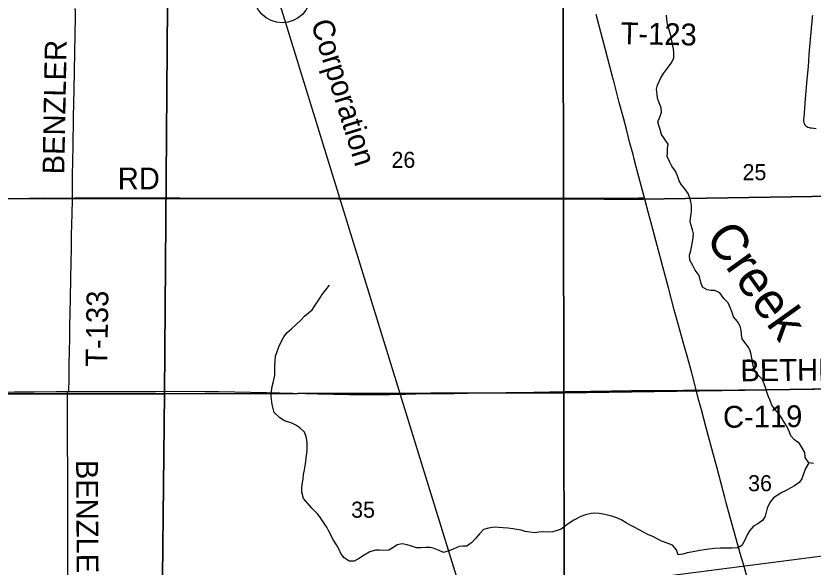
# Model space of a CAD drawing. Extents: x 1584893 to 1934202, y 663575 to 1091909.
# Drawn here: x 1795936 to 1806914, y 902888 to 910478 of the extents above; entities that cross this region are included whole.
import ezdxf

# ---------------------------------------------------------------- set-up
doc = ezdxf.new("R2010")
doc.units = 0
for name, color, linetype in [('GM_X_County_Road', 7, 'Continuous'), ('GM_X_County_Road_Text', 7, 'Continuous'), ('GM_X_Minor_River', 7, 'Continuous'), ('GM_X_Minor_River_Text', 7, 'Continuous'), ('GM_X_Rail_Line', 7, 'Continuous'), ('GM_X_Rail_Line_Text', 7, 'Continuous'), ('GM_X_Section', 7, 'Continuous'), ('GM_X_Section_Text', 7, 'Continuous'), ('GM_X_State_Location', 7, 'Continuous'), ('GM_X_State_Route', 7, 'Continuous'), ('GM_X_Township', 7, 'Continuous'), ('GM_X_Township_Road', 7, 'Continuous'), ('GM_X_Township_Road_Text', 7, 'Continuous'), ('GM_X_Unincorporated', 7, 'Continuous')]:
    doc.layers.add(name, color=color, linetype=linetype)

msp = doc.modelspace()

# ---------------------------------------------------------------- linework, layer by layer
at = {"layer": 'GM_X_County_Road'}
for points in [[(1805306, 905328), (1805423, 905325), (1805887, 905329), (1806103, 905330), (1806475, 905334), (1806935, 905340), (1807215, 905343), (1807395, 905345), (1807592, 905347), (1807760, 905349), (1808118, 905355), (1808513, 905360), (1808541, 905360), (1808601, 905360), (1808606, 905360)], [(1792749, 905296), (1792816, 905297), (1793311, 905297), (1793611, 905298), (1793963, 905297), (1794422, 905296), (1795056, 905295), (1795270, 905295), (1795589, 905297), (1795914, 905303), (1796186, 905303), (1796495, 905307), (1796649, 905308)], [(1796694, 901758), (1796686, 901762), (1796674, 901774), (1796665, 901789), (1796659, 901806), (1796657, 901823), (1796657, 901857), (1796659, 901955), (1796660, 902119), (1796657, 902366), (1796654, 902661), (1796652, 902875), (1796651, 903236), (1796649, 903811), (1796649, 904222), (1796647, 904600), (1796644, 904978), (1796645, 905192), (1796648, 905274), (1796649, 905308)], [(1796649, 905308), (1796664, 905308)], [(1796664, 905308), (1796981, 905308), (1797862, 905307), (1798026, 905309), (1798535, 905306), (1798732, 905304), (1799388, 905292), (1799749, 905284), (1800093, 905276), (1800523, 905266), (1800777, 905263), (1800958, 905263), (1801079, 905265), (1801199, 905269), (1801302, 905270), (1801444, 905272), (1801969, 905279), (1802362, 905286), (1802686, 905294), (1803068, 905299), (1803505, 905308), (1803849, 905311), (1804411, 905318), (1804856, 905322), (1805131, 905326), (1805275, 905328), (1805306, 905328)]]:
    msp.add_lwpolyline(points, dxfattribs=at)
at = {"layer": 'GM_X_Minor_River'}
for points in [[(1804827, 909153), (1804821, 909213), (1804794, 909282), (1804773, 909346), (1804766, 909397), (1804759, 909469), (1804772, 909523), (1804813, 909617), (1804853, 909686), (1804908, 909758), (1804959, 909829), (1804998, 909899), (1804995, 909973), (1804990, 910026), (1804979, 910084), (1804968, 910134), (1804955, 910207), (1804930, 910289), (1804909, 910360), (1804898, 910432), (1804897, 910488)], [(1806920, 904313), (1806856, 904326), (1806803, 904397), (1806800, 904465), (1806770, 904522), (1806729, 904591), (1806658, 904642), (1806607, 904697), (1806587, 904747), (1806556, 904820), (1806517, 904885), (1806482, 904937), (1806445, 904992), (1806386, 905061), (1806348, 905120), (1806321, 905181), (1806298, 905233), (1806279, 905298), (1806258, 905360), (1806240, 905414), (1806211, 905477), (1806142, 905546), (1806101, 905615), (1806086, 905676), (1806075, 905744), (1806062, 905814), (1806047, 905867), (1806025, 905917), (1805976, 905980), (1805939, 906031), (1805930, 906089), (1805925, 906149), (1805911, 906208), (1805874, 906268), (1805817, 906334), (1805800, 906392), (1805773, 906465), (1805744, 906527), (1805684, 906588), (1805630, 906667), (1805562, 906698), (1805508, 906699), (1805456, 906708), (1805392, 906741), (1805371, 906795), (1805359, 906846), (1805346, 906904), (1805291, 906979), (1805260, 907042), (1805217, 907115), (1805214, 907183), (1805229, 907247), (1805244, 907315), (1805255, 907367), (1805262, 907425), (1805265, 907479), (1805255, 907531), (1805234, 907594), (1805221, 907652), (1805228, 907720), (1805239, 907785), (1805240, 907867), (1805231, 907923), (1805216, 907973), (1805193, 908032), (1805146, 908097), (1805100, 908152), (1805071, 908206), (1805046, 908275), (1805021, 908341), (1804970, 908410), (1804939, 908463), (1804906, 908544), (1804907, 908602), (1804911, 908654), (1804916, 908714), (1804867, 908787), (1804826, 908846), (1804807, 908914), (1804788, 908971), (1804776, 909021), (1804806, 909097), (1804827, 909153)], [(1800942, 903123), (1800886, 903122), (1800810, 903099), (1800733, 903052), (1800668, 903012), (1800593, 902971), (1800525, 902970), (1800456, 903015), (1800412, 903076), (1800385, 903129), (1800350, 903196), (1800301, 903271), (1800276, 903325), (1800247, 903384), (1800217, 903440), (1800178, 903499), (1800131, 903566), (1800094, 903619), (1800013, 903700), (1799959, 903757), (1799894, 903832), (1799872, 903919), (1799872, 903971), (1799877, 904027), (1799890, 904099), (1799897, 904161), (1799908, 904229), (1799917, 904283), (1799928, 904341), (1799935, 904397), (1799942, 904448), (1799948, 904506), (1799946, 904584), (1799940, 904636), (1799933, 904686), (1799910, 904747), (1799847, 904808), (1799791, 904843), (1799735, 904870), (1799634, 904903), (1799568, 904944), (1799491, 905016), (1799478, 905070), (1799466, 905125), (1799452, 905237), (1799457, 905309), (1799466, 905375), (1799483, 905443), (1799499, 905529), (1799501, 905666), (1799506, 905724), (1799511, 905792), (1799532, 905858), (1799555, 905922), (1799584, 905982), (1799627, 906061), (1799672, 906117), (1799733, 906168), (1799796, 906228), (1799861, 906289), (1799910, 906342), (1799965, 906390), (1800015, 906431), (1800056, 906497), (1800108, 906568), (1800155, 906640), (1800204, 906706), (1800255, 906769)], [(1806856, 904326), (1806808, 904245), (1806779, 904159), (1806758, 904105), (1806721, 904053), (1806656, 904006), (1806606, 903979), (1806533, 903939), (1806483, 903914), (1806420, 903875), (1806367, 903841), (1806316, 903778), (1806283, 903700), (1806266, 903644), (1806253, 903588), (1806222, 903534), (1806155, 903485), (1806095, 903450), (1806040, 903386), (1806007, 903331), (1805976, 903257), (1805932, 903187), (1805878, 903154), (1805799, 903149), (1805727, 903150), (1805635, 903147), (1805557, 903142), (1805478, 903133), (1805414, 903126), (1805354, 903117), (1805287, 903104), (1805237, 903095), (1805179, 903083), (1805118, 903066), (1805058, 903055), (1805033, 903124), (1804978, 903189), (1804904, 903216), (1804826, 903247), (1804775, 903274), (1804709, 903307), (1804649, 903334), (1804580, 903369), (1804518, 903402), (1804460, 903431), (1804406, 903460), (1804341, 903499), (1804279, 903536), (1804212, 903565), (1804156, 903583), (1804102, 903600), (1804046, 903613), (1803968, 903628), (1803908, 903631), (1803858, 903626), (1803779, 903609), (1803715, 903584), (1803618, 903535), (1803555, 903494), (1803502, 903456), (1803443, 903411), (1803391, 903392), (1803328, 903372), (1803258, 903367), (1803208, 903374), (1803138, 903369), (1803080, 903360), (1803013, 903367), (1802949, 903378), (1802894, 903395), (1802836, 903405), (1802780, 903414), (1802708, 903423), (1802645, 903430), (1802585, 903433), (1802525, 903436), (1802445, 903425), (1802376, 903404), (1802319, 903344), (1802268, 903287), (1802215, 903228), (1802146, 903178), (1802096, 903177), (1802038, 903172), (1801957, 903137), (1801903, 903112), (1801826, 903090), (1801764, 903115), (1801697, 903144), (1801641, 903157), (1801583, 903158), (1801514, 903151), (1801454, 903152), (1801384, 903175), (1801323, 903196), (1801257, 903209), (1801188, 903196), (1801125, 903155), (1801069, 903121), (1800999, 903118), (1800942, 903123)]]:
    msp.add_lwpolyline(points, dxfattribs=at)
at = {"layer": 'GM_X_Rail_Line'}
msp.add_lwpolyline([(1805021, 887893), (1804486, 891954), (1804003, 895609), (1803961, 895916), (1803924, 896196), (1803901, 896361), (1803879, 896513), (1803854, 896661), (1803823, 896811), (1803791, 896951), (1803759, 897065), (1803720, 897204), (1803662, 897392), (1803609, 897569), (1803428, 898158), (1802836, 900072), (1801234, 905260), (1799408, 911174), (1798749, 913306), (1797936, 915934), (1797744, 916556), (1796674, 920025)], dxfattribs=at)
at = {"layer": 'GM_X_Section'}
for points in [[(1798022, 910623), (1797981, 905272), (1792732, 905272), (1792866, 910606)], [(1803473, 910609), (1803482, 905286), (1797981, 905272), (1798022, 910623)], [(1808744, 910631), (1808747, 910383), (1808772, 905368), (1803482, 905286), (1803473, 910609)], [(1808772, 905368), (1808766, 905040), (1808765, 903261), (1808466, 903223), (1803484, 902580), (1803482, 905286)], [(1797981, 905272), (1797947, 901914), (1795002, 901550), (1792643, 901258), (1792732, 905272)], [(1803482, 905286), (1803484, 902580), (1798561, 901992), (1798563, 901898), (1797947, 901914), (1797981, 905272)]]:
    msp.add_lwpolyline(points, close=True, dxfattribs=at)
at = {"layer": 'GM_X_State_Route'}
for points in [[(1804451, 908504), (1804434, 908569), (1804392, 908728), (1804343, 908918), (1804301, 909077), (1804244, 909287), (1804163, 909600), (1804161, 909608), (1804054, 910013), (1803925, 910500)], [(1804596, 907957), (1804591, 907978), (1804583, 908005), (1804482, 908380), (1804451, 908504)], [(1805698, 903848), (1805648, 904037), (1805591, 904249), (1805519, 904518), (1805442, 904805), (1805376, 905053), (1805333, 905216), (1805306, 905328), (1805291, 905385), (1805248, 905543), (1805243, 905561), (1805183, 905781), (1805133, 905954), (1805062, 906221), (1805003, 906433), (1804922, 906736), (1804846, 907021), (1804705, 907540), (1804647, 907762), (1804596, 907957)], [(1805907, 903090), (1805900, 903112), (1805853, 903277), (1805768, 903589), (1805718, 903774), (1805698, 903848)], [(1806601, 900940), (1806547, 901105), (1806455, 901386), (1806368, 901646), (1806314, 901807), (1806197, 902153), (1806121, 902385), (1806076, 902531), (1806046, 902633), (1805994, 902797), (1805956, 902926), (1805907, 903090)]]:
    msp.add_lwpolyline(points, dxfattribs=at)
at = {"layer": 'GM_X_Township'}
for points in [[(1808846, 921055), (1808820, 918488), (1808793, 915725), (1808773, 908775), (1808771, 908022), (1808648, 908020), (1804574, 907953), (1804034, 907954), (1800367, 907960), (1796700, 907966), (1792806, 907954)], [(1792806, 907954), (1796700, 907966), (1800367, 907960), (1804034, 907954), (1804574, 907953), (1808648, 908020), (1808771, 908022), (1808768, 905362), (1808765, 903233), (1809793, 903371), (1814408, 903992)]]:
    msp.add_lwpolyline(points, dxfattribs=at)
at = {"layer": 'GM_X_Township_Road'}
for points in [[(1796713, 907971), (1796715, 908096), (1796714, 908275), (1796718, 908489), (1796722, 908669), (1796729, 909095), (1796736, 909456), (1796745, 909981), (1796756, 910457), (1796756, 910522), (1796756, 910541), (1796755, 910553), (1796753, 910568), (1796751, 910579)], [(1806904, 910486), (1806903, 910469), (1806902, 910452), (1806896, 910403), (1806876, 910157), (1806857, 909945), (1806844, 909781), (1806829, 909601), (1806807, 909339), (1806791, 909144), (1806785, 909080), (1806784, 909061), (1806784, 909045), (1806784, 909027), (1806786, 909010), (1806792, 908994), (1806801, 908979), (1806812, 908966), (1806826, 908956), (1806841, 908948), (1806858, 908942), (1806874, 908938), (1806890, 908936), (1806956, 908929)], [(1792819, 907959), (1792843, 907959), (1793008, 907958), (1793582, 907957), (1793664, 907958), (1793729, 907960), (1793959, 907960), (1794599, 907960), (1795025, 907962), (1795208, 907962), (1795600, 907965), (1796117, 907970), (1796322, 907972), (1796631, 907971), (1796713, 907971)], [(1796664, 905308), (1796665, 905327), (1796668, 905458), (1796670, 905655), (1796674, 905884), (1796676, 906015), (1796679, 906130), (1796680, 906228), (1796683, 906376), (1796686, 906605), (1796696, 907097), (1796699, 907261), (1796703, 907458), (1796711, 907752), (1796713, 907948), (1796713, 907971)], [(1796713, 907971), (1796751, 907972), (1797045, 907973), (1797589, 907974), (1798047, 907973), (1798193, 907973), (1798850, 907969), (1799146, 907968), (1799343, 907969), (1799360, 907969)], [(1799360, 907969), (1799737, 907969), (1800032, 907969), (1800213, 907968), (1800303, 907968), (1800353, 907968)], [(1800353, 907968), (1800393, 907968), (1800771, 907967), (1801312, 907967), (1801624, 907968), (1801903, 907968), (1802133, 907968), (1802363, 907968), (1802625, 907969), (1802905, 907968), (1803167, 907968), (1803512, 907969), (1803676, 907971), (1803840, 907971), (1804004, 907972), (1804136, 907971), (1804332, 907970), (1804431, 907971), (1804513, 907974), (1804546, 907975), (1804591, 907978)]]:
    msp.add_lwpolyline(points, dxfattribs=at)
at = {"layer": 'GM_X_Unincorporated'}
msp.add_circle((1799603, 910777), 393, dxfattribs=at)

# ---------------------------------------------------------------- texts
at = {"layer": 'GM_X_County_Road_Text'}
for s, rotation, p in [('BETHLEHEM', 0.5657, (1805914, 905446)), ('C-119', 0.5633, (1805675, 904806)), ('BENZLER RD', 270.3362, (1796764, 904364))]:
    msp.add_text(s, height=300, rotation=rotation, dxfattribs=at).set_placement(p)
at = {"layer": 'GM_X_Minor_River_Text'}
msp.add_text('Creek', height=500, rotation=305.549, dxfattribs=at).set_placement((1805417, 907420))
at = {"layer": 'GM_X_Rail_Line_Text'}
msp.add_text('Corporation', height=299, rotation=287.2204, dxfattribs=at).set_placement((1799996, 910382))
at = {"layer": 'GM_X_Section_Text'}
for s, p in [('26', (1801107, 908386)), ('25', (1805942, 908216)), ('36', (1806019, 903933)), ('35', (1800552, 903568))]:
    msp.add_text(s, height=221, rotation=0, dxfattribs=at).set_placement(p)
at = {"layer": 'GM_X_State_Location'}
msp.add_text('423', height=1, rotation=0, dxfattribs=at).set_placement((1804809, 905897))
for s in ['s', 'r']:
    msp.add_text(s, height=1, dxfattribs=at).set_placement((1805162, 905969))
at = {"layer": 'GM_X_Township_Road_Text'}
for s, rotation, p in [('T-123', 358.882, (1804261, 910091)), ('BENZLER', 88.9337, (1796601, 908295)), ('RD', 0, (1797338, 908090)), ('T-133', 89.1586, (1797194, 905645))]:
    msp.add_text(s, height=300, rotation=rotation, dxfattribs=at).set_placement(p)

doc.saveas('drawing.dxf')
